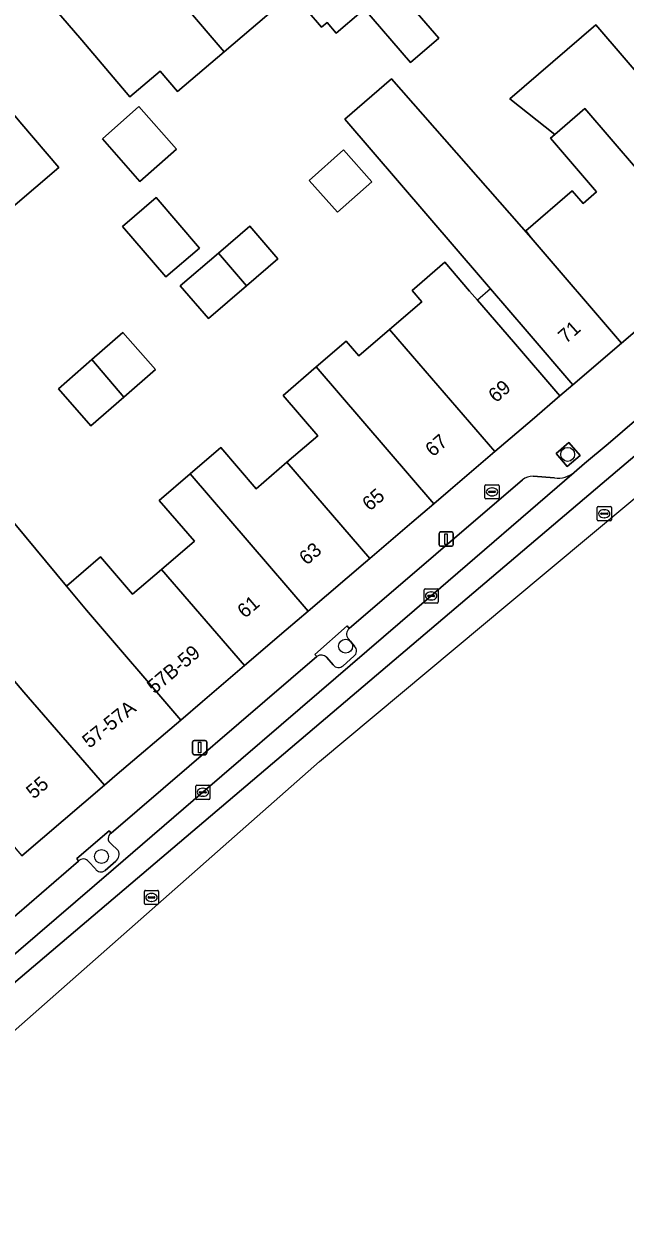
# Model space of a CAD drawing. Extents: x 161772 to 163126, y 383092 to 383917.
# Drawn here: x 162418.4 to 162460.7, y 383299.4 to 383382.9 of the extents above; entities that cross this region are included whole.
import ezdxf

# ---------------------------------------------------------------- set-up
doc = ezdxf.new("R2010")
doc.units = 0
for name, color, linetype in [('IMGEO_Boom', 7, 'Continuous'), ('IMGEO_Brandkraan', 7, 'Continuous'), ('IMGEO_Erf', 7, 'Continuous'), ('IMGEO_Kolk', 7, 'Continuous'), ('IMGEO_Lichtmast', 7, 'Continuous'), ('IMGEO_Pand', 7, 'Continuous'), ('IMGEO_Pand_nummerreeks', 7, 'Continuous'), ('IMGEO_Pand_overbouw', 7, 'Continuous'), ('IMGEO_Parkeervlak_open', 7, 'Continuous'), ('IMGEO_Rijbaan_lokaal_gesloten', 7, 'Continuous'), ('IMGEO_Rioolput', 7, 'Continuous'), ('IMGEO_Verkeerseiland_groen', 7, 'Continuous'), ('IMGEO_Voetpad_open', 7, 'Continuous')]:
    doc.layers.add(name, color=color, linetype=linetype)

msp = doc.modelspace()

# ---------------------------------------------------------------- linework, layer by layer
at = {"layer": 'IMGEO_Boom'}
for centre in [(162456.611, 383352.697), (162441.028, 383339.228), (162423.893, 383324.459)]:
    msp.add_circle(centre, 0.489, dxfattribs=at)
at = {"layer": 'IMGEO_Brandkraan'}
for p, q in [((162450.804, 383349.639), (162450.804, 383350.491)), ((162450.879, 383350.565), (162451.731, 383350.565)), ((162451.063, 383350.059), (162451.063, 383350.071)), ((162451.501, 383350.022), (162451.103, 383350.022)), ((162451.106, 383350.108), (162451.504, 383350.108)), ((162451.292, 383350.345), (162451.317, 383350.345)), ((162451.547, 383350.071), (162451.547, 383350.059)), ((162451.805, 383350.491), (162451.805, 383349.639)), ((162451.731, 383349.565), (162450.879, 383349.565)), ((162451.315, 383349.785), (162451.29, 383349.785))]:
    msp.add_line(p, q, dxfattribs=at)
for points in [[(162450.804, 383349.639), (162450.804, 383350.491)], [(162450.879, 383350.565), (162451.731, 383350.565)], [(162451.805, 383350.491), (162451.805, 383349.639)], [(162451.731, 383349.565), (162450.879, 383349.565)]]:
    msp.add_lwpolyline(points, dxfattribs=at)
for centre, radius, start, end in [((162450.881, 383350.489), 0.0765, 91.55205, 178.44795), ((162450.881, 383350.489), 0.0765, 91.55205, 178.44795), ((162451.103, 383350.068), 0.0403, 85.87752, 175.75265), ((162451.1, 383350.058), 0.0366, 178.93798, 274.71019), ((162451.504, 383350.065), 0.043, 264.86636, 352.45326), ((162451.508, 383350.07), 0.0386, 1.73085, 96.63898), ((162451.729, 383350.489), 0.0765, 1.55205, 88.44795), ((162451.729, 383350.489), 0.0765, 1.55205, 88.44795), ((162450.881, 383349.641), 0.0765, 181.55205, 268.44795), ((162450.881, 383349.641), 0.0765, 181.55205, 268.44795), ((162451.729, 383349.641), 0.0765, 271.55205, 358.44795), ((162451.729, 383349.641), 0.0765, 271.55205, 358.44795)]:
    msp.add_arc(centre, radius, start, end, dxfattribs=at)
for centre, major_axis, ratio, start_param, end_param in [((162451.291, 383350.065), (-0.387, 0.002), 0.722429, 4.712389, 7.853982), ((162451.316, 383350.065), (-0.39, 0.002), 0.717154, 1.570796, 4.712389)]:
    msp.add_ellipse(centre, major_axis=major_axis, ratio=ratio, start_param=start_param, end_param=end_param, dxfattribs=at)
at = {"layer": 'IMGEO_Erf'}
for points in [[(162429.216, 383378.172), (162428, 383379.601), (162425.892, 383377.806), (162422.508, 383381.782), (162419.268, 383385.59), (162421.861, 383387.797), (162421.223, 383388.547), (162424.01, 383390.918), (162426.797, 383393.29), (162427.567, 383392.385), (162430.052, 383394.501), (162436.588, 383386.822), (162437.148, 383386.165), (162439.242, 383387.948), (162441.875, 383384.854), (162441.479, 383384.517), (162442.123, 383383.769), (162440.373, 383382.279), (162439.733, 383383.03), (162439.342, 383382.698), (162437.321, 383385.071), (162436.772, 383384.603), (162432.492, 383380.961)], [(162442.229, 383384.112), (162444.214, 383385.821), (162447.567, 383381.929), (162445.582, 383380.22)], [(162416.204, 383368.844), (162414.645, 383370.676), (162413.402, 383369.618), (162412.353, 383368.725), (162413.903, 383366.904), (162411.481, 383364.843), (162409.912, 383366.688), (162407.374, 383364.528), (162406.247, 383365.853), (162403.006, 383369.66), (162403.382, 383369.98), (162401.662, 383372.001), (162407.295, 383376.795), (162412.932, 383381.592), (162414.764, 383379.439), (162415.071, 383379.701), (162418.311, 383375.894), (162420.906, 383372.845)], [(162429.158, 383374.135), (162426.594, 383371.872), (162423.952, 383374.866), (162426.516, 383377.128)], [(162440.453, 383369.698), (162438.462, 383371.931), (162440.871, 383374.077), (162442.861, 383371.843)], [(162428.416, 383365.169), (162425.373, 383368.708), (162427.721, 383370.727), (162430.764, 383367.188)], [(162434.072, 383364.532), (162431.398, 383362.233), (162429.42, 383364.533), (162432.095, 383366.833), (162434.301, 383368.729), (162436.278, 383366.43)], [(162427.672, 383358.653), (162425.471, 383356.722), (162423.154, 383354.69), (162420.866, 383357.298), (162423.21, 383359.354), (162425.384, 383361.261)]]:
    msp.add_lwpolyline(points, close=True, dxfattribs=at)
for points in [[(162445.699, 383364.21), (162448, 383366.186), (162449.733, 383364.17), (162450.286, 383363.526), (162452.801, 383360.6), (162456.065, 383356.802), (162456.985, 383357.59), (162453.774, 383361.327), (162451.206, 383364.316), (162450.644, 383364.97), (162440.962, 383376.239), (162444.247, 383379.062), (162454.048, 383367.895), (162453.673, 383368.398), (162456.935, 383371.201), (162457.696, 383370.315), (162458.646, 383371.132), (162455.406, 383374.903), (162455.713, 383375.167), (162452.564, 383377.675), (162458.596, 383382.858), (162464.839, 383375.593)], [(162415.631, 383350.416), (162421.436, 383343.443), (162423.824, 383345.495), (162426.076, 383342.875), (162428.109, 383344.621), (162430.412, 383346.6), (162427.95, 383349.466), (162430.112, 383351.323), (162432.265, 383353.173), (162434.749, 383350.281), (162436.913, 383352.14), (162439.073, 383353.996), (162436.636, 383356.832), (162438.968, 383358.836), (162441.071, 383360.643), (162441.956, 383359.613), (162444.116, 383361.47), (162446.381, 383363.416), (162445.699, 383364.21)]]:
    msp.add_lwpolyline(points, dxfattribs=at)
at = {"layer": 'IMGEO_Kolk'}
for p, q in [((162446.606, 383343.255), (162447.458, 383343.255)), ((162446.531, 383342.329), (162446.531, 383343.181)), ((162446.79, 383342.749), (162446.79, 383342.761)), ((162447.228, 383342.712), (162446.83, 383342.712)), ((162446.833, 383342.798), (162447.231, 383342.798)), ((162447.042, 383342.475), (162447.017, 383342.475)), ((162447.019, 383343.035), (162447.044, 383343.035)), ((162447.274, 383342.761), (162447.274, 383342.749)), ((162447.532, 383343.181), (162447.532, 383342.329)), ((162447.458, 383342.255), (162446.606, 383342.255)), ((162430.507, 383328.537), (162430.507, 383329.389)), ((162430.582, 383329.463), (162431.434, 383329.463)), ((162430.809, 383329.006), (162431.207, 383329.006)), ((162430.995, 383329.243), (162431.02, 383329.243)), ((162431.508, 383329.389), (162431.508, 383328.537)), ((162431.434, 383328.463), (162430.582, 383328.463)), ((162430.766, 383328.957), (162430.766, 383328.969)), ((162431.204, 383328.92), (162430.806, 383328.92)), ((162431.018, 383328.683), (162430.993, 383328.683)), ((162431.25, 383328.969), (162431.25, 383328.957))]:
    msp.add_line(p, q, dxfattribs=at)
for points in [[(162446.606, 383343.255), (162447.458, 383343.255)], [(162446.531, 383342.329), (162446.531, 383343.181)], [(162447.532, 383343.181), (162447.532, 383342.329)], [(162447.458, 383342.255), (162446.606, 383342.255)], [(162430.507, 383328.537), (162430.507, 383329.389)], [(162430.582, 383329.463), (162431.434, 383329.463)], [(162431.508, 383329.389), (162431.508, 383328.537)], [(162431.434, 383328.463), (162430.582, 383328.463)]]:
    msp.add_lwpolyline(points, dxfattribs=at)
for centre, radius, start, end in [((162446.608, 383343.179), 0.0765, 91.55205, 178.44795), ((162446.608, 383343.179), 0.0765, 91.55205, 178.44795), ((162447.456, 383343.179), 0.0765, 1.55205, 88.44795), ((162447.456, 383343.179), 0.0765, 1.55205, 88.44795), ((162446.83, 383342.758), 0.0403, 85.87752, 175.75265), ((162446.827, 383342.748), 0.0366, 178.93798, 274.71019), ((162447.231, 383342.755), 0.043, 264.86636, 352.45326), ((162447.235, 383342.76), 0.0386, 1.73085, 96.63898), ((162446.608, 383342.331), 0.0765, 181.55205, 268.44795), ((162446.608, 383342.331), 0.0765, 181.55205, 268.44795), ((162447.456, 383342.331), 0.0765, 271.55205, 358.44795), ((162447.456, 383342.331), 0.0765, 271.55205, 358.44795), ((162430.584, 383329.387), 0.0765, 91.55205, 178.44795), ((162430.584, 383329.387), 0.0765, 91.55205, 178.44795), ((162430.806, 383328.966), 0.0403, 85.87752, 175.75265), ((162431.211, 383328.968), 0.0386, 1.73085, 96.63898), ((162431.432, 383329.387), 0.0765, 1.55205, 88.44795), ((162431.432, 383329.387), 0.0765, 1.55205, 88.44795), ((162430.584, 383328.539), 0.0765, 181.55205, 268.44795), ((162430.584, 383328.539), 0.0765, 181.55205, 268.44795), ((162430.803, 383328.956), 0.0366, 178.93798, 274.71019), ((162431.207, 383328.963), 0.043, 264.86636, 352.45326), ((162431.432, 383328.539), 0.0765, 271.55205, 358.44795), ((162431.432, 383328.539), 0.0765, 271.55205, 358.44795)]:
    msp.add_arc(centre, radius, start, end, dxfattribs=at)
for centre, major_axis, ratio, start_param, end_param in [((162447.018, 383342.755), (-0.387, 0.002), 0.722429, 4.712389, 7.853982), ((162447.043, 383342.755), (-0.39, 0.002), 0.717154, 1.570796, 4.712389), ((162430.994, 383328.963), (-0.387, 0.002), 0.722429, 4.712389, 7.853982), ((162431.019, 383328.963), (-0.39, 0.002), 0.717154, 1.570796, 4.712389)]:
    msp.add_ellipse(centre, major_axis=major_axis, ratio=ratio, start_param=start_param, end_param=end_param, dxfattribs=at)
at = {"layer": 'IMGEO_Lichtmast'}
for p, q in [((162447.583, 383346.346), (162447.583, 383347.146)), ((162447.583, 383347.146), (162447.583, 383346.346)), ((162447.683, 383347.246), (162448.473, 383347.246)), ((162448.473, 383347.246), (162447.683, 383347.246)), ((162448.573, 383347.146), (162448.573, 383346.346)), ((162448.573, 383346.346), (162448.573, 383347.146)), ((162448.473, 383346.246), (162447.683, 383346.246)), ((162447.683, 383346.246), (162448.473, 383346.246)), ((162430.289, 383331.706), (162430.289, 383332.506)), ((162430.289, 383332.506), (162430.289, 383331.706)), ((162430.389, 383332.606), (162431.179, 383332.606)), ((162431.179, 383332.606), (162430.389, 383332.606)), ((162431.279, 383332.506), (162431.279, 383331.706)), ((162431.279, 383331.706), (162431.279, 383332.506)), ((162431.179, 383331.606), (162430.389, 383331.606)), ((162430.389, 383331.606), (162431.179, 383331.606))]:
    msp.add_line(p, q, dxfattribs=at)
for points in [[(162448.003, 383347.121), (162448.153, 383347.121), (162448.153, 383346.371), (162448.003, 383346.371), (162448.003, 383347.121)], [(162430.709, 383332.481), (162430.859, 383332.481), (162430.859, 383331.731), (162430.709, 383331.731), (162430.709, 383332.481)]]:
    msp.add_lwpolyline(points, dxfattribs=at)
for centre, start, end in [((162447.683, 383347.146), 90, 180), ((162447.683, 383347.146), 90, 180), ((162448.473, 383347.146), 0, 90), ((162448.473, 383347.146), 360, 90), ((162447.683, 383346.346), 180, 270), ((162447.683, 383346.346), 180, 270), ((162448.473, 383346.346), 270, 0), ((162448.473, 383346.346), 270, 0), ((162430.389, 383332.506), 90, 180), ((162430.389, 383332.506), 90, 180), ((162431.179, 383332.506), 0, 90), ((162431.179, 383332.506), 360, 90), ((162430.389, 383331.706), 180, 270), ((162430.389, 383331.706), 180, 270), ((162431.179, 383331.706), 270, 0), ((162431.179, 383331.706), 270, 0)]:
    msp.add_arc(centre, 0.1, start, end, dxfattribs=at)
at = {"layer": 'IMGEO_Pand'}
for points in [[(162430.052, 383394.501), (162427.567, 383392.385), (162426.797, 383393.29), (162424.01, 383390.918), (162432.492, 383380.961), (162436.772, 383384.603), (162437.321, 383385.071), (162439.342, 383382.698), (162439.733, 383383.03), (162440.373, 383382.279), (162442.123, 383383.769), (162441.479, 383384.517), (162441.875, 383384.854), (162439.242, 383387.948), (162437.148, 383386.165), (162436.588, 383386.822)], [(162432.492, 383380.961), (162424.01, 383390.918), (162421.223, 383388.547), (162421.861, 383387.797), (162419.268, 383385.59), (162422.508, 383381.782), (162425.892, 383377.806), (162428, 383379.601), (162429.216, 383378.172)], [(162447.567, 383381.929), (162444.214, 383385.821), (162442.229, 383384.112), (162445.582, 383380.22)], [(162466.072, 383376.652), (162465.468, 383376.133), (162464.839, 383375.593), (162458.596, 383382.858), (162452.564, 383377.675), (162455.713, 383375.167), (162457.829, 383376.985), (162467.068, 383366.216), (162471.656, 383370.141)], [(162413.402, 383369.618), (162414.645, 383370.676), (162416.204, 383368.844), (162420.906, 383372.845), (162418.311, 383375.894), (162415.071, 383379.701), (162414.764, 383379.439), (162412.932, 383381.592), (162407.295, 383376.795)], [(162454.048, 383367.895), (162444.247, 383379.062), (162440.962, 383376.239), (162450.644, 383364.97), (162451.206, 383364.316), (162453.774, 383361.327), (162456.985, 383357.59), (162460.4, 383360.511)], [(162429.158, 383374.135), (162426.516, 383377.128), (162423.952, 383374.866), (162426.594, 383371.872)], [(162457.829, 383376.985), (162455.713, 383375.167), (162455.406, 383374.903), (162458.646, 383371.132), (162457.696, 383370.315), (162456.935, 383371.201), (162453.673, 383368.398), (162454.048, 383367.895), (162460.4, 383360.511), (162467.068, 383366.216)], [(162442.861, 383371.843), (162440.871, 383374.077), (162438.462, 383371.931), (162440.453, 383369.698)], [(162427.721, 383370.727), (162425.373, 383368.708), (162428.416, 383365.169), (162430.764, 383367.188)], [(162432.095, 383366.833), (162434.072, 383364.532), (162436.278, 383366.43), (162434.301, 383368.729)], [(162434.072, 383364.532), (162432.095, 383366.833), (162429.42, 383364.533), (162431.398, 383362.233)], [(162452.801, 383360.6), (162450.286, 383363.526), (162449.733, 383364.17), (162448, 383366.186), (162445.699, 383364.21), (162446.381, 383363.416), (162444.116, 383361.47), (162445.72, 383359.603), (162451.49, 383352.888), (162454.113, 383355.132), (162456.065, 383356.802)], [(162425.384, 383361.261), (162423.21, 383359.354), (162425.471, 383356.722), (162427.672, 383358.653)], [(162444.116, 383361.47), (162441.956, 383359.613), (162441.071, 383360.643), (162438.968, 383358.836), (162447.22, 383349.235), (162448.394, 383350.24), (162451.49, 383352.888), (162445.72, 383359.603)], [(162423.21, 383359.354), (162420.866, 383357.298), (162423.154, 383354.69), (162425.471, 383356.722)], [(162442.719, 383345.384), (162445.669, 383347.909), (162447.22, 383349.235), (162438.968, 383358.836), (162436.636, 383356.832), (162439.073, 383353.996), (162436.913, 383352.14)], [(162442.719, 383345.384), (162436.913, 383352.14), (162434.749, 383350.281), (162432.265, 383353.173), (162430.112, 383351.323), (162438.395, 383341.686), (162442.425, 383345.133)], [(162421.436, 383343.443), (162415.631, 383350.416), (162415.339, 383350.767), (162409.834, 383346.065), (162413.609, 383341.644), (162415.32, 383339.649), (162418.447, 383336.002), (162424.095, 383329.453), (162425.001, 383330.227), (162429.457, 383334.039), (162422.838, 383341.759)], [(162430.112, 383351.323), (162427.95, 383349.466), (162430.412, 383346.6), (162428.109, 383344.621), (162433.921, 383337.858), (162436.854, 383340.367), (162438.395, 383341.686)], [(162428.109, 383344.621), (162426.076, 383342.875), (162423.824, 383345.495), (162421.436, 383343.443), (162422.838, 383341.759), (162429.457, 383334.039), (162430.992, 383335.352), (162433.921, 383337.858)], [(162413.609, 383341.644), (162410.394, 383338.881), (162414.152, 383334.508), (162412.553, 383333.134), (162413.288, 383332.278), (162412.353, 383331.474), (162412.82, 383330.892), (162418.31, 383324.504), (162424.095, 383329.453), (162418.447, 383336.002), (162415.32, 383339.649)]]:
    msp.add_lwpolyline(points, close=True, dxfattribs=at)
at = {"layer": 'IMGEO_Pand_overbouw'}
msp.add_lwpolyline([(162453.774, 383361.327), (162451.206, 383364.316), (162450.286, 383363.526), (162452.801, 383360.6), (162456.065, 383356.802), (162456.985, 383357.59)], close=True, dxfattribs=at)
at = {"layer": 'IMGEO_Parkeervlak_open'}
for points in [[(162398.39, 383300.913), (162401.779, 383303.906), (162405.717, 383307.214), (162416.702, 383316.671), (162424.727, 383323.567), (162431.011, 383328.965), (162439.171, 383335.995), (162447.031, 383342.754), (162457.074, 383351.433)], [(162453.438, 383350.912), (162441.275, 383340.458)], [(162455.7, 383351.047), (162454.186, 383351.165)], [(162441.21, 383339.745), (162441.65, 383339.218)], [(162439.014, 383338.507), (162424.561, 383326.087)], [(162440.154, 383337.913), (162439.698, 383338.425)], [(162441.614, 383338.525), (162440.851, 383337.852)], [(162424.553, 383325.359), (162425.063, 383324.874)], [(162422.276, 383324.123), (162417.941, 383320.392), (162410.129, 383313.664)], [(162423.474, 383323.586), (162422.987, 383324.1)], [(162424.894, 383324.135), (162424.14, 383323.481)]]:
    msp.add_lwpolyline(points, dxfattribs=at)
for centre, radius, start, end in [((162454.146, 383350.051), 1.115, 87.94461, 129.43009), ((162455.943, 383352.819), 1.789, 262.18235, 309.20111), ((162441.593, 383340.07), 0.502, 129.29231, 220.28985), ((162441.325, 383338.887), 0.463, 308.54446, 45.50807), ((162439.309, 383338.077), 0.522, 41.84764, 124.48002), ((162440.531, 383338.204), 0.476, 217.72727, 312.2694), ((162424.795, 383325.72), 0.435, 122.52555, 236.21525), ((162424.538, 383324.605), 0.59, 307.13049, 27.10687), ((162422.622, 383323.829), 0.454, 36.6405, 139.65389), ((162423.848, 383323.793), 0.428, 209.00067, 313.08059)]:
    msp.add_arc(centre, radius, start, end, dxfattribs=at)
at = {"layer": 'IMGEO_Rijbaan_lokaal_gesloten'}
for points in [[(162174.82, 383097.237), (162181.627, 383109.075), (162185.082, 383115.085), (162267.807, 383184.457), (162331.864, 383238.174), (162334.992, 383240.797), (162372.302, 383272.085), (162439.186, 383331.12), (162452.553, 383342.284), (162503.092, 383384.494), (162503.092, 383384.494), (162502.922, 383384.713), (162501.18, 383386.596), (162499.827, 383385.459), (162477.128, 383365.985), (162459.036, 383350.651), (162175.227, 383109.464), (162171.607, 383105.25), (162169.364, 383100.909), (162168.706, 383099.067), (162168.602, 383098.586), (162174.82, 383097.237), (162174.82, 383097.237)], [(162459.036, 383350.651), (162477.128, 383365.985), (162499.827, 383385.459)], [(162495.478, 383384.248), (162491.686, 383380.972), (162485.292, 383375.412), (162467.172, 383359.987), (162464.826, 383358.018), (162464.617, 383357.843), (162462.318, 383355.895), (162459.448, 383353.446), (162457.797, 383352.048), (162457.074, 383351.433), (162447.031, 383342.754), (162439.171, 383335.995), (162431.011, 383328.965), (162424.727, 383323.567), (162416.702, 383316.671)], [(162167.684, 383101.555), (162167.287, 383100.424), (162167.052, 383099.838), (162166.946, 383099.458), (162166.911, 383099.334), (162166.809, 383098.975), (162168.602, 383098.586), (162168.706, 383099.067), (162169.364, 383100.909), (162171.607, 383105.25), (162175.227, 383109.464), (162459.036, 383350.651)]]:
    msp.add_lwpolyline(points, dxfattribs=at)
at = {"layer": 'IMGEO_Rioolput'}
for p, q in [((162458.681, 383348.105), (162458.681, 383348.957)), ((162458.756, 383349.031), (162459.608, 383349.031)), ((162458.94, 383348.525), (162458.94, 383348.537)), ((162459.378, 383348.488), (162458.98, 383348.488)), ((162458.983, 383348.574), (162459.381, 383348.574)), ((162459.192, 383348.251), (162459.167, 383348.251)), ((162459.169, 383348.811), (162459.194, 383348.811)), ((162459.424, 383348.537), (162459.424, 383348.525)), ((162459.682, 383348.957), (162459.682, 383348.105)), ((162459.608, 383348.031), (162458.756, 383348.031)), ((162426.903, 383321.151), (162426.903, 383322.003)), ((162426.978, 383322.077), (162427.83, 383322.077)), ((162427.162, 383321.571), (162427.162, 383321.583)), ((162427.6, 383321.534), (162427.202, 383321.534)), ((162427.205, 383321.62), (162427.603, 383321.62)), ((162427.391, 383321.857), (162427.416, 383321.857)), ((162427.646, 383321.583), (162427.646, 383321.571)), ((162427.904, 383322.003), (162427.904, 383321.151)), ((162427.83, 383321.077), (162426.978, 383321.077)), ((162427.414, 383321.297), (162427.389, 383321.297))]:
    msp.add_line(p, q, dxfattribs=at)
for points in [[(162458.681, 383348.105), (162458.681, 383348.957)], [(162458.756, 383349.031), (162459.608, 383349.031)], [(162459.682, 383348.957), (162459.682, 383348.105)], [(162459.608, 383348.031), (162458.756, 383348.031)], [(162426.903, 383321.151), (162426.903, 383322.003)], [(162426.978, 383322.077), (162427.83, 383322.077)], [(162427.904, 383322.003), (162427.904, 383321.151)], [(162427.83, 383321.077), (162426.978, 383321.077)]]:
    msp.add_lwpolyline(points, dxfattribs=at)
for centre, radius, start, end in [((162458.758, 383348.955), 0.0765, 91.55205, 178.44795), ((162458.758, 383348.955), 0.0765, 91.55205, 178.44795), ((162458.98, 383348.534), 0.0403, 85.87752, 175.75265), ((162458.977, 383348.524), 0.0366, 178.93798, 274.71019), ((162459.381, 383348.531), 0.043, 264.86636, 352.45326), ((162459.385, 383348.536), 0.0386, 1.73085, 96.63898), ((162459.606, 383348.955), 0.0765, 1.55205, 88.44795), ((162459.606, 383348.955), 0.0765, 1.55205, 88.44795), ((162458.758, 383348.107), 0.0765, 181.55205, 268.44795), ((162458.758, 383348.107), 0.0765, 181.55205, 268.44795), ((162459.606, 383348.107), 0.0765, 271.55205, 358.44795), ((162459.606, 383348.107), 0.0765, 271.55205, 358.44795), ((162426.98, 383322.001), 0.0765, 91.55205, 178.44795), ((162426.98, 383322.001), 0.0765, 91.55205, 178.44795), ((162427.202, 383321.58), 0.0403, 85.87752, 175.75265), ((162427.199, 383321.57), 0.0366, 178.93798, 274.71019), ((162427.603, 383321.577), 0.043, 264.86636, 352.45326), ((162427.607, 383321.582), 0.0386, 1.73085, 96.63898), ((162427.828, 383322.001), 0.0765, 1.55205, 88.44795), ((162427.828, 383322.001), 0.0765, 1.55205, 88.44795), ((162426.98, 383321.153), 0.0765, 181.55205, 268.44795), ((162426.98, 383321.153), 0.0765, 181.55205, 268.44795), ((162427.828, 383321.153), 0.0765, 271.55205, 358.44795), ((162427.828, 383321.153), 0.0765, 271.55205, 358.44795)]:
    msp.add_arc(centre, radius, start, end, dxfattribs=at)
for centre, major_axis, ratio, start_param, end_param in [((162459.168, 383348.531), (-0.387, 0.002), 0.722429, 4.712389, 7.853982), ((162459.193, 383348.531), (-0.39, 0.002), 0.717154, 1.570796, 4.712389), ((162427.39, 383321.577), (-0.387, 0.002), 0.722429, 4.712389, 7.853982), ((162427.415, 383321.577), (-0.39, 0.002), 0.717154, 1.570796, 4.712389)]:
    msp.add_ellipse(centre, major_axis=major_axis, ratio=ratio, start_param=start_param, end_param=end_param, dxfattribs=at)
at = {"layer": 'IMGEO_Verkeerseiland_groen'}
msp.add_lwpolyline([(162456.704, 383353.536), (162455.797, 383352.766), (162456.569, 383351.852), (162457.482, 383352.626)], close=True, dxfattribs=at)
for points in [[(162441.275, 383340.458), (162441.147, 383340.662), (162438.871, 383338.653), (162439.014, 383338.507)], [(162441.65, 383339.218), (162441.21, 383339.745)], [(162439.698, 383338.425), (162440.154, 383337.913)], [(162440.851, 383337.852), (162441.614, 383338.525)], [(162424.561, 383326.087), (162424.424, 383326.268), (162422.163, 383324.308), (162422.276, 383324.123)], [(162425.063, 383324.874), (162424.553, 383325.359)], [(162422.987, 383324.1), (162423.474, 383323.586)], [(162424.14, 383323.481), (162424.894, 383324.135)]]:
    msp.add_lwpolyline(points, dxfattribs=at)
for centre, radius, start, end in [((162441.593, 383340.07), 0.502, 129.29231, 220.28985), ((162441.325, 383338.887), 0.463, 308.54446, 45.50807), ((162439.309, 383338.077), 0.522, 41.84764, 124.48002), ((162440.531, 383338.204), 0.476, 217.72727, 312.2694), ((162424.795, 383325.72), 0.435, 122.52555, 236.21525), ((162424.538, 383324.605), 0.59, 307.13049, 27.10687), ((162422.622, 383323.829), 0.454, 36.6405, 139.65389), ((162423.848, 383323.793), 0.428, 209.00067, 313.08059)]:
    msp.add_arc(centre, radius, start, end, dxfattribs=at)
at = {"layer": 'IMGEO_Voetpad_open'}
for points in [[(162467.068, 383366.216), (162460.4, 383360.511), (162456.985, 383357.59), (162456.065, 383356.802), (162454.113, 383355.132), (162451.49, 383352.888), (162448.394, 383350.24), (162447.22, 383349.235), (162445.669, 383347.909), (162442.719, 383345.384), (162442.425, 383345.133), (162438.395, 383341.686), (162436.854, 383340.367), (162433.921, 383337.858), (162430.992, 383335.352), (162429.457, 383334.039), (162425.001, 383330.227), (162424.095, 383329.453), (162418.31, 383324.504)], [(162457.074, 383351.433), (162457.797, 383352.048), (162459.448, 383353.446), (162462.318, 383355.895), (162464.617, 383357.843), (162464.826, 383358.018)], [(162399.489, 383304.531), (162407.872, 383311.708), (162407.714, 383311.89), (162409.99, 383313.826), (162410.129, 383313.664), (162417.941, 383320.392), (162422.276, 383324.123), (162422.163, 383324.308), (162424.424, 383326.268), (162424.561, 383326.087), (162439.014, 383338.507), (162438.871, 383338.653), (162441.147, 383340.662), (162441.275, 383340.458), (162453.438, 383350.912)], [(162454.186, 383351.165), (162455.7, 383351.047)]]:
    msp.add_lwpolyline(points, dxfattribs=at)
msp.add_lwpolyline([(162456.704, 383353.536), (162457.482, 383352.626), (162456.569, 383351.852), (162455.797, 383352.766)], close=True, dxfattribs=at)
for centre, radius, start, end in [((162454.146, 383350.051), 1.115, 87.94461, 129.43009), ((162455.943, 383352.819), 1.789, 262.18235, 309.20111)]:
    msp.add_arc(centre, radius, start, end, dxfattribs=at)

# ---------------------------------------------------------------- texts
at = {"layer": 'IMGEO_Pand_nummerreeks'}
for s, rotation, p in [('71', 41.79727, (162456.497, 383360.435)), ('69', 40.67427, (162451.578, 383356.279)), ('67', 40.67427, (162447.151, 383352.475)), ('65', 40.67211, (162442.725, 383348.672)), ('63', 40.67211, (162438.299, 383344.868)), ('61', 40.67211, (162433.957, 383341.139)), ('57B-59', 40.21018, (162427.615, 383335.833)), ('57-57A', 38.93821, (162423.049, 383332.014)), ('55', 40.66854, (162419.137, 383328.446))]:
    msp.add_text(s, height=1, rotation=rotation, dxfattribs=at).set_placement(p)

doc.saveas('drawing.dxf')
